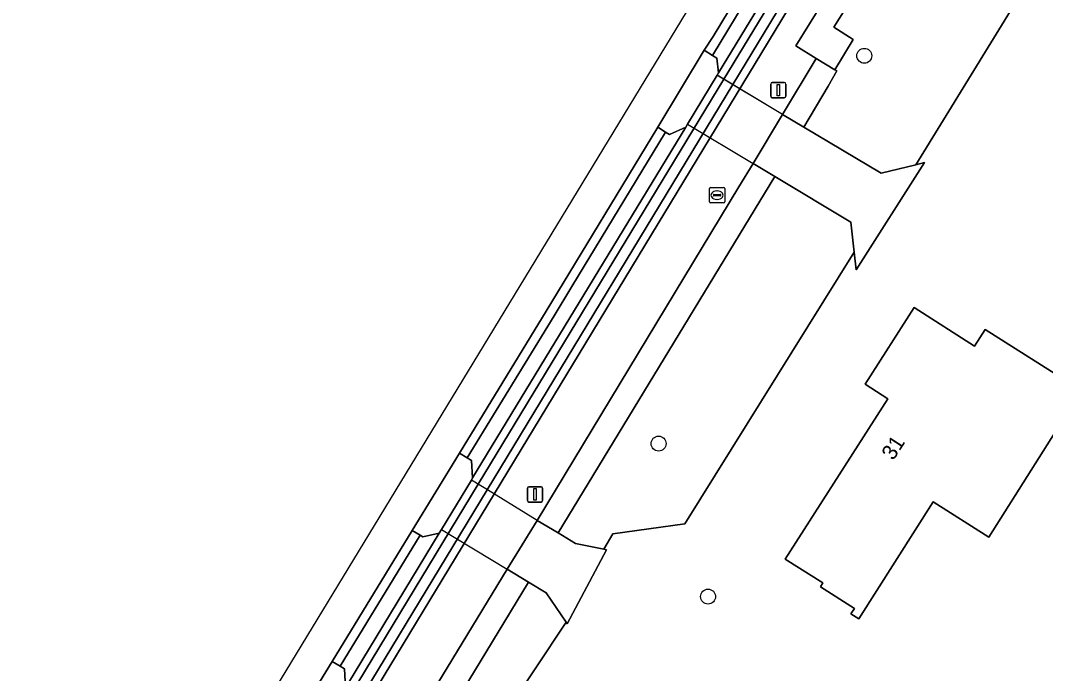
# Model space of a CAD drawing. Extents: x 158793 to 159888, y 384317 to 385256.
# Drawn here: x 158799.1 to 158866.2, y 384641.3 to 384684 of the extents above; entities that cross this region are included whole.
import ezdxf

# ---------------------------------------------------------------- set-up
doc = ezdxf.new("R2010")
doc.units = 0
for name, color, linetype in [('IMGEO_Berm_groen', 7, 'Continuous'), ('IMGEO_Boom', 7, 'Continuous'), ('IMGEO_Dek', 7, 'Continuous'), ('IMGEO_Erf', 7, 'Continuous'), ('IMGEO_Greppel_droge_sloot', 7, 'Continuous'), ('IMGEO_Groenvoorziening', 7, 'Continuous'), ('IMGEO_Lichtmast', 7, 'Continuous'), ('IMGEO_Oever', 7, 'Continuous'), ('IMGEO_Pand', 7, 'Continuous'), ('IMGEO_Pand_nummerreeks', 7, 'Continuous'), ('IMGEO_Rijbaan_lokaal_gesloten', 7, 'Continuous'), ('IMGEO_Rijbaan_lokaal_halfverhard', 7, 'Continuous'), ('IMGEO_Rijbaan_lokaal_open', 7, 'Continuous'), ('IMGEO_Rioolput', 7, 'Continuous'), ('IMGEO_Voetpad_gesloten', 7, 'Continuous'), ('IMGEO_Voetpad_open', 7, 'Continuous')]:
    doc.layers.add(name, color=color, linetype=linetype)

msp = doc.modelspace()

# ---------------------------------------------------------------- linework, layer by layer
at = {"layer": 'IMGEO_Berm_groen'}
for points in [[(158857.673, 384701.743), (158856.721, 384701.284), (158856.386, 384701.478), (158850.716, 384692.143), (158844.427, 384681.746), (158844.72, 384681.564), (158844.826, 384680.613)], [(158842.675, 384677.05), (158841.606, 384676.556), (158841.359, 384676.72), (158835.224, 384666.616), (158834.053, 384664.688), (158828.365, 384655.379), (158828.652, 384655.204), (158828.717, 384654.071)]]:
    msp.add_lwpolyline(points, close=True, dxfattribs=at)
for points in [[(158826.533, 384650.461), (158825.464, 384650.214), (158825.28, 384650.323), (158820.037, 384641.737), (158820.319, 384641.567), (158820.363, 384640.745), (158818.238, 384637.272), (158818.187, 384637.188), (158817.284, 384636.747), (158817.055, 384636.889), (158809.44, 384624.398), (158801.522, 384611.39), (158801.448, 384611.445), (158799.104, 384607.563)], [(158804.349, 384595.077), (158804.932, 384595.425), (158814.96, 384580.701), (158815.95, 384581.367), (158799.87, 384605.513), (158806.869, 384616.378), (158806.156, 384616.837), (158818.455, 384637.133), (158820.592, 384640.658), (158826.533, 384650.461)]]:
    msp.add_lwpolyline(points, dxfattribs=at)
at = {"layer": 'IMGEO_Boom'}
for centre in [(158854.372, 384681.718), (158840.896, 384656.32), (158844.14, 384646.3)]:
    msp.add_circle(centre, 0.489, dxfattribs=at)
at = {"layer": 'IMGEO_Dek'}
for points in [[(158849.021, 384677.879), (158844.713, 384680.456), (158842.789, 384677.238), (158847.083, 384674.666)], [(158829.978, 384653.107), (158828.634, 384653.934), (158826.675, 384650.696), (158830.99, 384648.088), (158832.95, 384651.291)]]:
    msp.add_lwpolyline(points, close=True, dxfattribs=at)
at = {"layer": 'IMGEO_Erf'}
msp.add_lwpolyline([(158869.375, 384693.528), (158857.738, 384674.588), (158858.321, 384674.732), (158853.845, 384667.702), (158853.709, 384668.865), (158842.611, 384651.063), (158837.898, 384650.415), (158837.312, 384649.396), (158837.485, 384649.36), (158834.912, 384644.516), (158834.842, 384644.618), (158828.743, 384635.453), (158825.242, 384630.06), (158825.209, 384629.294), (158814.325, 384611.096)], dxfattribs=at)
msp.add_lwpolyline([(158862.52, 384650.195), (158858.877, 384652.506), (158854.013, 384644.839), (158853.498, 384645.166), (158853.723, 384645.52), (158851.494, 384646.935), (158851.66, 384647.196), (158849.198, 384648.758), (158855.922, 384659.252), (158854.424, 384660.215), (158857.642, 384665.224), (158861.589, 384662.708), (158862.28, 384663.802), (158868.606, 384659.789)], close=True, dxfattribs=at)
at = {"layer": 'IMGEO_Greppel_droge_sloot'}
msp.add_lwpolyline([(158860.141, 384704.831), (158845.162, 384680.187), (158829.08, 384653.66), (158806.867, 384617.001), (158807.152, 384616.818), (158807.451, 384616.625), (158829.674, 384653.294), (158845.756, 384679.832), (158860.704, 384704.496)], dxfattribs=at)
at = {"layer": 'IMGEO_Groenvoorziening'}
msp.add_lwpolyline([(158866.035, 384712.283), (158822.045, 384639.698), (158824.779, 384637.893), (158830.99, 384648.088), (158832.95, 384651.291), (158846.156, 384673.132), (158847.083, 384674.666), (158849.021, 384677.879), (158851.23, 384681.541), (158849.895, 384682.375), (158853.461, 384688.148)], dxfattribs=at)
for points in [[(158869.375, 384693.528), (158867.839, 384695.855), (158863.469, 384698.449), (158862.767, 384697.261), (158856.165, 384686.513), (158856.025, 384686.594), (158854.77, 384684.617), (158853.501, 384685.366), (158852.386, 384683.585), (158853.653, 384682.794), (158852.435, 384680.789), (158852.565, 384680.725), (158851.995, 384679.725), (158850.411, 384677.035), (158855.47, 384674.026), (158857.738, 384674.588)], [(158853.709, 384668.865), (158853.481, 384670.822), (158848.504, 384673.813), (158834.316, 384650.48), (158835.455, 384649.782), (158837.312, 384649.396), (158837.898, 384650.415), (158842.611, 384651.063)], [(158834.842, 384644.618), (158833.524, 384646.538), (158832.375, 384647.241), (158826.103, 384636.917), (158828.743, 384635.453)]]:
    msp.add_lwpolyline(points, close=True, dxfattribs=at)
at = {"layer": 'IMGEO_Lichtmast'}
for p, q in [((158848.241, 384679.07), (158848.241, 384679.87)), ((158848.241, 384679.87), (158848.241, 384679.07)), ((158848.341, 384679.97), (158849.131, 384679.97)), ((158849.131, 384679.97), (158848.341, 384679.97)), ((158849.231, 384679.87), (158849.231, 384679.07)), ((158849.231, 384679.07), (158849.231, 384679.87)), ((158849.131, 384678.97), (158848.341, 384678.97)), ((158848.341, 384678.97), (158849.131, 384678.97)), ((158832.307, 384652.595), (158832.307, 384653.395)), ((158832.307, 384653.395), (158832.307, 384652.595)), ((158832.407, 384653.495), (158833.197, 384653.495)), ((158833.197, 384653.495), (158832.407, 384653.495)), ((158833.297, 384653.395), (158833.297, 384652.595)), ((158833.297, 384652.595), (158833.297, 384653.395)), ((158833.197, 384652.495), (158832.407, 384652.495)), ((158832.407, 384652.495), (158833.197, 384652.495))]:
    msp.add_line(p, q, dxfattribs=at)
for points in [[(158848.661, 384679.845), (158848.811, 384679.845), (158848.811, 384679.095), (158848.661, 384679.095), (158848.661, 384679.845)], [(158832.727, 384653.37), (158832.877, 384653.37), (158832.877, 384652.62), (158832.727, 384652.62), (158832.727, 384653.37)]]:
    msp.add_lwpolyline(points, dxfattribs=at)
for centre, start, end in [((158848.341, 384679.87), 90, 180), ((158848.341, 384679.87), 90, 180), ((158849.131, 384679.87), 0, 90), ((158849.131, 384679.87), 360, 90), ((158848.341, 384679.07), 180, 270), ((158848.341, 384679.07), 180, 270), ((158849.131, 384679.07), 270, 0), ((158849.131, 384679.07), 270, 0), ((158832.407, 384653.395), 90, 180), ((158832.407, 384653.395), 90, 180), ((158833.197, 384653.395), 0, 90), ((158833.197, 384653.395), 360, 90), ((158832.407, 384652.595), 180, 270), ((158832.407, 384652.595), 180, 270), ((158833.197, 384652.595), 270, 0), ((158833.197, 384652.595), 270, 0)]:
    msp.add_arc(centre, 0.1, start, end, dxfattribs=at)
at = {"layer": 'IMGEO_Oever'}
for points in [[(158857.673, 384701.743), (158844.826, 384680.613), (158844.727, 384680.449), (158842.789, 384677.238), (158842.675, 384677.05), (158828.717, 384654.071), (158828.634, 384653.934), (158826.675, 384650.696), (158826.533, 384650.461), (158820.592, 384640.658), (158818.455, 384637.133), (158806.156, 384616.837), (158806.869, 384616.378), (158807.619, 384615.894), (158819.922, 384636.194), (158822.045, 384639.698), (158866.035, 384712.283)], [(158860.704, 384704.496), (158845.756, 384679.832), (158829.674, 384653.294), (158807.451, 384616.625), (158807.152, 384616.818), (158806.867, 384617.001), (158829.08, 384653.66), (158845.162, 384680.187), (158860.141, 384704.831)]]:
    msp.add_lwpolyline(points, dxfattribs=at)
at = {"layer": 'IMGEO_Pand'}
msp.add_lwpolyline([(158868.606, 384659.789), (158862.28, 384663.802), (158861.589, 384662.708), (158857.642, 384665.224), (158854.424, 384660.215), (158855.922, 384659.252), (158849.198, 384648.758), (158851.66, 384647.196), (158851.494, 384646.935), (158853.723, 384645.52), (158853.498, 384645.166), (158854.013, 384644.839), (158858.877, 384652.506), (158862.52, 384650.195)], close=True, dxfattribs=at)
at = {"layer": 'IMGEO_Rijbaan_lokaal_gesloten'}
for points in [[(158875.025, 384733.254), (158877.974, 384737.788), (158881.436, 384743.094), (158884.188, 384747.217), (158885.549, 384749.191), (158883.448, 384750.625), (158877.785, 384742.308), (158799.129, 384612.894)], [(158799.129, 384612.894), (158801.029, 384611.734), (158808.928, 384624.71), (158816.544, 384637.204), (158819.524, 384642.048), (158824.764, 384650.628), (158827.853, 384655.692), (158833.541, 384665), (158840.858, 384677.051), (158843.876, 384682.089), (158844.473, 384682.981), (158850.203, 384692.454), (158855.867, 384701.778), (158858.949, 384706.792), (158863.318, 384714.02), (158868.398, 384722.447)]]:
    msp.add_lwpolyline(points, dxfattribs=at)
for points in [[(158849.021, 384677.879), (158844.727, 384680.449), (158842.789, 384677.238), (158847.083, 384674.666)], [(158832.95, 384651.291), (158829.978, 384653.107), (158828.634, 384653.934), (158826.675, 384650.696), (158830.99, 384648.088)]]:
    msp.add_lwpolyline(points, close=True, dxfattribs=at)
at = {"layer": 'IMGEO_Rijbaan_lokaal_halfverhard'}
for points in [[(158850.716, 384692.143), (158856.386, 384701.478), (158855.867, 384701.778), (158850.203, 384692.454), (158844.473, 384682.981), (158843.876, 384682.089), (158844.427, 384681.746)], [(158841.359, 384676.72), (158840.858, 384677.051), (158833.541, 384665), (158827.853, 384655.692), (158828.365, 384655.379), (158834.053, 384664.688), (158835.224, 384666.616)], [(158825.28, 384650.323), (158824.764, 384650.628), (158819.524, 384642.048), (158820.037, 384641.737)]]:
    msp.add_lwpolyline(points, close=True, dxfattribs=at)
at = {"layer": 'IMGEO_Rijbaan_lokaal_open'}
for points in [[(158844.727, 384680.449), (158844.826, 384680.613), (158844.72, 384681.564), (158844.427, 384681.746), (158843.876, 384682.089), (158840.858, 384677.051), (158841.359, 384676.72), (158841.606, 384676.556), (158842.675, 384677.05), (158842.789, 384677.238)], [(158858.321, 384674.732), (158857.738, 384674.588), (158855.47, 384674.026), (158850.411, 384677.035), (158849.021, 384677.879), (158847.083, 384674.666), (158848.504, 384673.813), (158853.481, 384670.822), (158853.709, 384668.865), (158853.845, 384667.702)], [(158828.634, 384653.934), (158828.717, 384654.071), (158828.652, 384655.204), (158828.365, 384655.379), (158827.853, 384655.692), (158824.764, 384650.628), (158825.28, 384650.323), (158825.464, 384650.214), (158826.533, 384650.461), (158826.675, 384650.696)], [(158837.485, 384649.36), (158837.312, 384649.396), (158835.455, 384649.782), (158834.316, 384650.48), (158832.95, 384651.291), (158830.99, 384648.088), (158832.375, 384647.241), (158833.524, 384646.538), (158834.842, 384644.618), (158834.912, 384644.516)], [(158820.363, 384640.745), (158820.319, 384641.567), (158820.037, 384641.737), (158819.524, 384642.048), (158816.544, 384637.204), (158817.055, 384636.889), (158817.284, 384636.747), (158818.187, 384637.188), (158818.238, 384637.272)]]:
    msp.add_lwpolyline(points, close=True, dxfattribs=at)
at = {"layer": 'IMGEO_Rioolput'}
for p, q in [((158844.226, 384672.165), (158844.226, 384673.017)), ((158844.301, 384673.091), (158845.153, 384673.091)), ((158844.714, 384672.871), (158844.739, 384672.871)), ((158845.227, 384673.017), (158845.227, 384672.165)), ((158844.485, 384672.585), (158844.485, 384672.597)), ((158844.923, 384672.548), (158844.525, 384672.548)), ((158844.528, 384672.634), (158844.926, 384672.634)), ((158844.737, 384672.311), (158844.712, 384672.311)), ((158844.969, 384672.597), (158844.969, 384672.585)), ((158845.153, 384672.091), (158844.301, 384672.091))]:
    msp.add_line(p, q, dxfattribs=at)
for points in [[(158844.226, 384672.165), (158844.226, 384673.017)], [(158844.301, 384673.091), (158845.153, 384673.091)], [(158845.227, 384673.017), (158845.227, 384672.165)], [(158845.153, 384672.091), (158844.301, 384672.091)]]:
    msp.add_lwpolyline(points, dxfattribs=at)
for centre, radius, start, end in [((158844.303, 384673.015), 0.0765, 91.55205, 178.44795), ((158844.303, 384673.015), 0.0765, 91.55205, 178.44795), ((158845.151, 384673.015), 0.0765, 1.55205, 88.44795), ((158845.151, 384673.015), 0.0765, 1.55205, 88.44795), ((158844.525, 384672.594), 0.0403, 85.87752, 175.75265), ((158844.522, 384672.584), 0.0366, 178.93798, 274.71019), ((158844.926, 384672.591), 0.043, 264.86636, 352.45326), ((158844.93, 384672.596), 0.0386, 1.73085, 96.63898), ((158844.303, 384672.167), 0.0765, 181.55205, 268.44795), ((158844.303, 384672.167), 0.0765, 181.55205, 268.44795), ((158845.151, 384672.167), 0.0765, 271.55205, 358.44795), ((158845.151, 384672.167), 0.0765, 271.55205, 358.44795)]:
    msp.add_arc(centre, radius, start, end, dxfattribs=at)
for centre, major_axis, ratio, start_param, end_param in [((158844.713, 384672.591), (-0.387, 0.002), 0.722429, 4.712389, 7.853982), ((158844.738, 384672.591), (-0.39, 0.002), 0.717154, 1.570796, 4.712389)]:
    msp.add_ellipse(centre, major_axis=major_axis, ratio=ratio, start_param=start_param, end_param=end_param, dxfattribs=at)
at = {"layer": 'IMGEO_Voetpad_gesloten'}
for points in [[(158852.435, 384680.789), (158851.23, 384681.541), (158849.021, 384677.879), (158850.411, 384677.035), (158851.995, 384679.725), (158852.565, 384680.725)], [(158848.504, 384673.813), (158847.083, 384674.666), (158846.156, 384673.132), (158832.95, 384651.291), (158834.316, 384650.48)], [(158823.408, 384632.48), (158826.103, 384636.917), (158832.375, 384647.241), (158830.99, 384648.088), (158824.779, 384637.893), (158822.672, 384634.435), (158806.247, 384607.475), (158821.272, 384584.948), (158822.018, 384583.818), (158837.35, 384561.007), (158837.652, 384561.205), (158838.751, 384561.939), (158836.122, 384565.87), (158817.703, 384593.275), (158808.701, 384606.731), (158808.294, 384607.245), (158808.209, 384607.461)]]:
    msp.add_lwpolyline(points, close=True, dxfattribs=at)
at = {"layer": 'IMGEO_Voetpad_open'}
msp.add_lwpolyline([(158856.025, 384686.594), (158854.782, 384687.363), (158853.461, 384688.148), (158849.895, 384682.375), (158851.23, 384681.541), (158852.435, 384680.789), (158853.653, 384682.794), (158852.386, 384683.585), (158853.501, 384685.366), (158854.77, 384684.617)], close=True, dxfattribs=at)

# ---------------------------------------------------------------- texts
at = {"layer": 'IMGEO_Pand_nummerreeks'}
msp.add_text('31', height=1, rotation=57.15254, dxfattribs=at).set_placement((158856.272, 384655.171))

doc.saveas('drawing.dxf')
